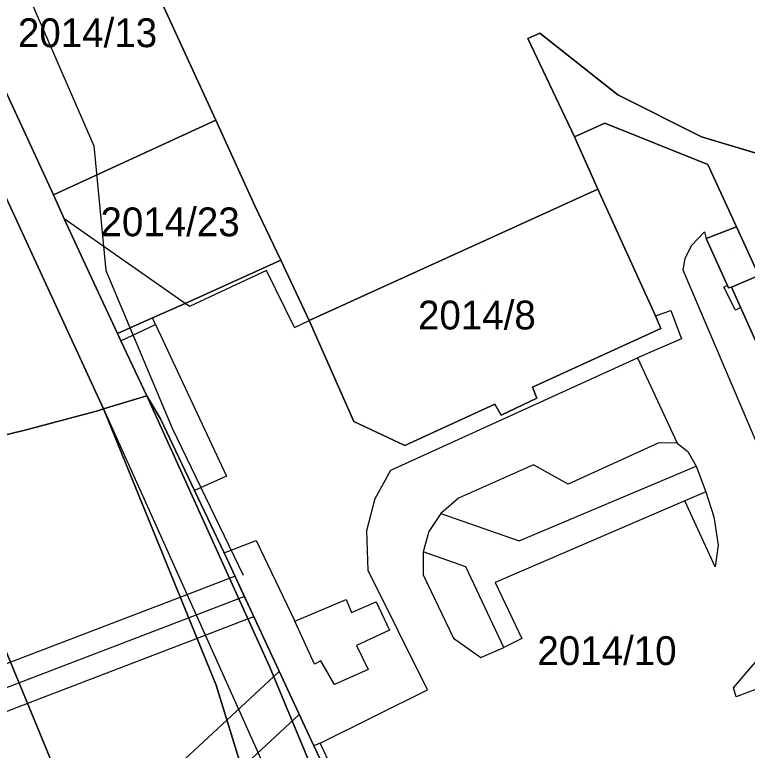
# Model space of a CAD drawing. Extents: x -263423 to -261326, y -1240067 to -1237864.
# Drawn here: x -262303.8 to -262253, y -1239741.9 to -1239690.8 of the extents above; entities that cross this region are included whole.
import ezdxf

# ---------------------------------------------------------------- set-up
doc = ezdxf.new("R2010")
doc.units = 0
for name, color, linetype in [('body_kn', 7, 'Continuous'), ('kladpar_druhypozemkov', 7, 'Continuous'), ('kladpar_hranice', 7, 'Continuous'), ('kladpar_parcelnecisla', 7, 'Continuous'), ('kladpar_plochy', 7, 'Continuous'), ('kladpar_sipky', 7, 'Continuous'), ('tarchy_linie', 7, 'Continuous'), ('zappar_hrandruhpozemk', 7, 'Continuous')]:
    doc.layers.add(name, color=color, linetype=linetype)

msp = doc.modelspace()

# ---------------------------------------------------------------- linework, layer by layer
at = {"layer": 'body_kn'}
for p, q in [((-262267.36, -1239692.08), (-262267.36, -1239692.08)), ((-262268.19, -1239692.46), (-262268.19, -1239692.46)), ((-262261.94, -1239696.38), (-262261.94, -1239696.38)), ((-262289.86, -1239698.13), (-262289.86, -1239698.13)), ((-262262.85, -1239698.34), (-262262.85, -1239698.34)), ((-262264.95, -1239699.28), (-262264.95, -1239699.28)), ((-262256.13, -1239699.29), (-262256.13, -1239699.29)), ((-262298.33, -1239699.92), (-262298.33, -1239699.92)), ((-262255.7, -1239701.2), (-262255.7, -1239701.2)), ((-262263.33, -1239702.91), (-262263.33, -1239702.91)), ((-262263.33, -1239702.91), (-262263.33, -1239702.91)), ((-262301.13, -1239703.31), (-262301.13, -1239703.31)), ((-262287.12, -1239704.12), (-262287.12, -1239704.12)), ((-262300.38, -1239704.97), (-262300.38, -1239704.97)), ((-262253.71, -1239705.53), (-262253.71, -1239705.53)), ((-262253.71, -1239705.53), (-262253.71, -1239705.53)), ((-262255.93, -1239705.89), (-262255.93, -1239705.89)), ((-262255.81, -1239706.34), (-262255.81, -1239706.34)), ((-262256.83, -1239706.84), (-262256.83, -1239706.84)), ((-262285.35, -1239707.86), (-262285.35, -1239707.86)), ((-262285.35, -1239707.86), (-262285.35, -1239707.86)), ((-262257.28, -1239707.73), (-262257.28, -1239707.73)), ((-262297.5, -1239708.57), (-262297.5, -1239708.57)), ((-262286.33, -1239708.57), (-262286.33, -1239708.57)), ((-262257.41, -1239708.55), (-262257.41, -1239708.55)), ((-262298.32, -1239709.43), (-262298.32, -1239709.43)), ((-262254.34, -1239709.58), (-262254.34, -1239709.58)), ((-262254.59, -1239709.73), (-262254.59, -1239709.73)), ((-262254.25, -1239709.78), (-262254.25, -1239709.78)), ((-262254.06, -1239709.72), (-262254.06, -1239709.72)), ((-262292, -1239710.85), (-262292, -1239710.85)), ((-262291.68, -1239711.07), (-262291.68, -1239711.07)), ((-262253.42, -1239711.13), (-262253.42, -1239711.13)), ((-262259.34, -1239711.71), (-262259.34, -1239711.71)), ((-262259.34, -1239711.71), (-262259.34, -1239711.71)), ((-262258.26, -1239711.34), (-262258.26, -1239711.34)), ((-262253.77, -1239711.33), (-262253.77, -1239711.33)), ((-262294.26, -1239711.86), (-262294.26, -1239711.86)), ((-262283.38, -1239712.03), (-262283.38, -1239712.03)), ((-262294.04, -1239712.32), (-262294.04, -1239712.32)), ((-262284.4, -1239712.53), (-262284.4, -1239712.53)), ((-262258.97, -1239712.6), (-262258.97, -1239712.6)), ((-262296.68, -1239712.95), (-262296.68, -1239712.95)), ((-262296.45, -1239713.45), (-262296.45, -1239713.45)), ((-262296.45, -1239713.45), (-262296.45, -1239713.45)), ((-262257.52, -1239713.31), (-262257.52, -1239713.31)), ((-262260.57, -1239714.62), (-262260.57, -1239714.62)), ((-262260.57, -1239714.62), (-262260.57, -1239714.62)), ((-262267.88, -1239716.66), (-262267.88, -1239716.66)), ((-262294.65, -1239717.27), (-262294.65, -1239717.27)), ((-262294.65, -1239717.27), (-262294.65, -1239717.27)), ((-262270.49, -1239717.85), (-262270.49, -1239717.85)), ((-262267.57, -1239717.43), (-262267.57, -1239717.43)), ((-262267.57, -1239717.43), (-262267.57, -1239717.43)), ((-262298.14, -1239718.33), (-262298.14, -1239718.33)), ((-262297.65, -1239718.18), (-262297.65, -1239718.18)), ((-262297.65, -1239718.18), (-262297.65, -1239718.18)), ((-262293.71, -1239718.87), (-262293.71, -1239718.87)), ((-262270.05, -1239718.61), (-262270.05, -1239718.61)), ((-262280.27, -1239719.04), (-262280.27, -1239719.04)), ((-262303.04, -1239719.62), (-262303.04, -1239719.62)), ((-262292.9, -1239719.51), (-262292.9, -1239719.51)), ((-262276.73, -1239720.72), (-262276.73, -1239720.72)), ((-262259.1, -1239720.54), (-262259.1, -1239720.54)), ((-262257.83, -1239720.55), (-262257.83, -1239720.55)), ((-262257.83, -1239720.55), (-262257.83, -1239720.55)), ((-262257.08, -1239721.13), (-262257.08, -1239721.13)), ((-262277.7, -1239722.43), (-262277.7, -1239722.43)), ((-262267.8, -1239722.06), (-262267.8, -1239722.06)), ((-262256.51, -1239722.15), (-262256.51, -1239722.15)), ((-262289.11, -1239722.84), (-262289.11, -1239722.84)), ((-262265.4, -1239723.41), (-262265.4, -1239723.41)), ((-262291.34, -1239723.84), (-262291.34, -1239723.84)), ((-262255.83, -1239723.94), (-262255.83, -1239723.94)), ((-262255.83, -1239723.94), (-262255.83, -1239723.94)), ((-262278.79, -1239724.39), (-262278.79, -1239724.39)), ((-262273.02, -1239724.37), (-262273.02, -1239724.37)), ((-262257.3, -1239724.56), (-262257.3, -1239724.56)), ((-262274.23, -1239725.44), (-262274.23, -1239725.44)), ((-262274.23, -1239725.44), (-262274.23, -1239725.44)), ((-262294.3, -1239725.62), (-262294.3, -1239725.62)), ((-262255.28, -1239725.66), (-262255.28, -1239725.66)), ((-262279.38, -1239726.61), (-262279.38, -1239726.61)), ((-262275.07, -1239726.7), (-262275.07, -1239726.7)), ((-262287.06, -1239727.31), (-262287.06, -1239727.31)), ((-262268.8, -1239727.33), (-262268.8, -1239727.33)), ((-262254.97, -1239727.63), (-262254.97, -1239727.63)), ((-262289.29, -1239728.18), (-262289.29, -1239728.18)), ((-262289.29, -1239728.18), (-262289.29, -1239728.18)), ((-262275.46, -1239728.1), (-262275.46, -1239728.1)), ((-262279.28, -1239729.4), (-262279.28, -1239729.4)), ((-262272.49, -1239729.14), (-262272.49, -1239729.14)), ((-262255.18, -1239729.15), (-262255.18, -1239729.15)), ((-262288.91, -1239729.93), (-262288.91, -1239729.93)), ((-262288.54, -1239729.79), (-262288.54, -1239729.79)), ((-262287.95, -1239729.73), (-262287.95, -1239729.73)), ((-262275.47, -1239729.69), (-262275.47, -1239729.69)), ((-262270.47, -1239730.23), (-262270.47, -1239730.23)), ((-262292.33, -1239731.24), (-262292.33, -1239731.24)), ((-262288.26, -1239731.34), (-262288.26, -1239731.34)), ((-262287.89, -1239731.2), (-262287.89, -1239731.2)), ((-262280.82, -1239731.42), (-262280.82, -1239731.42)), ((-262278.72, -1239731.57), (-262278.72, -1239731.57)), ((-262278.72, -1239731.57), (-262278.72, -1239731.57)), ((-262287.23, -1239732.61), (-262287.23, -1239732.61)), ((-262280.44, -1239732.31), (-262280.44, -1239732.31)), ((-262291.75, -1239732.68), (-262291.75, -1239732.68)), ((-262287.62, -1239732.76), (-262287.62, -1239732.76)), ((-262284.38, -1239732.92), (-262284.38, -1239732.92)), ((-262284.38, -1239732.92), (-262284.38, -1239732.92)), ((-262277.79, -1239733.54), (-262277.79, -1239733.54)), ((-262291.16, -1239734.11), (-262291.16, -1239734.11)), ((-262273.36, -1239734.09), (-262273.36, -1239734.09)), ((-262268.6, -1239734.12), (-262268.6, -1239734.12)), ((-262280.08, -1239734.6), (-262280.08, -1239734.6)), ((-262269.87, -1239734.75), (-262269.87, -1239734.75)), ((-262269.87, -1239734.75), (-262269.87, -1239734.75)), ((-262282.56, -1239735.66), (-262282.56, -1239735.66)), ((-262271.46, -1239735.44), (-262271.46, -1239735.44)), ((-262286.1, -1239736.11), (-262286.1, -1239736.11)), ((-262283.01, -1239735.91), (-262283.01, -1239735.91)), ((-262285.46, -1239736.41), (-262285.46, -1239736.41)), ((-262279.27, -1239736.26), (-262279.27, -1239736.26)), ((-262303.53, -1239737.19), (-262303.53, -1239737.19)), ((-262285.83, -1239736.76), (-262285.83, -1239736.76)), ((-262289.84, -1239737.36), (-262289.84, -1239737.36)), ((-262281.63, -1239737.32), (-262281.63, -1239737.32)), ((-262275.16, -1239737.69), (-262275.16, -1239737.69)), ((-262253.92, -1239737.54), (-262253.92, -1239737.54)), ((-262253.73, -1239738.18), (-262253.73, -1239738.18)), ((-262302.94, -1239738.63), (-262302.94, -1239738.63)), ((-262289.09, -1239739.79), (-262289.09, -1239739.79)), ((-262284.08, -1239739.39), (-262284.08, -1239739.39)), ((-262284.08, -1239739.39), (-262284.08, -1239739.39)), ((-262302.09, -1239740.68), (-262302.09, -1239740.68)), ((-262283.06, -1239741.57), (-262283.06, -1239741.57)), ((-262282.61, -1239741.38), (-262282.61, -1239741.38))]:
    msp.add_line(p, q, dxfattribs=at)
at = {"layer": 'kladpar_druhypozemkov'}
for p, q in [((-262291.13, -1239704.2), (-262291.13, -1239704.2)), ((-262254.1, -1239707.52), (-262254.1, -1239707.52)), ((-262271.34, -1239709.86), (-262271.34, -1239709.86)), ((-262262.27, -1239733.47), (-262262.27, -1239733.47))]:
    msp.add_line(p, q, dxfattribs=at)
at = {"layer": 'kladpar_hranice'}
for points in [[(-262334.34, -1239651.79), (-262322.68, -1239678.75), (-262322.22, -1239678.54), (-262317.05, -1239676.15), (-262297.65, -1239718.18), (-262298.14, -1239718.33), (-262303.04, -1239719.62), (-262312.1, -1239721.85), (-262320.36, -1239703.69), (-262320.85, -1239702.62), (-262321.64, -1239700.86), (-262322.03, -1239699.98), (-262324.31, -1239694.81), (-262326.17, -1239690.28), (-262334.68, -1239671.81), (-262336.11, -1239668.7), (-262344.4, -1239649.94)], [(-262322.3, -1239657.09), (-262320.18, -1239661.62), (-262318.38, -1239665.63), (-262317.57, -1239667.29), (-262308.85, -1239686.61), (-262308.04, -1239688.39), (-262307.6, -1239689.41), (-262306.05, -1239692.73), (-262301.13, -1239703.31), (-262300.38, -1239704.97), (-262298.32, -1239709.43), (-262296.68, -1239712.95), (-262296.45, -1239713.45), (-262294.65, -1239717.27), (-262297.65, -1239718.18), (-262317.05, -1239676.15), (-262322.92, -1239663.44), (-262323.22, -1239661.21), (-262323.01, -1239658.8), (-262322.3, -1239657.09)], [(-262250.25, -1239701.05), (-262256.13, -1239699.29), (-262261.94, -1239696.38), (-262267.36, -1239692.08), (-262268.19, -1239692.46), (-262264.95, -1239699.28), (-262263.33, -1239702.91), (-262283.38, -1239712.03), (-262285.35, -1239707.86), (-262287.12, -1239704.12), (-262289.86, -1239698.13), (-262297.58, -1239681.3), (-262298.74, -1239681.84), (-262302.33, -1239683.5), (-262306.18, -1239685.29), (-262314.91, -1239665.93), (-262309.12, -1239663.08), (-262311.55, -1239657.83)], [(-262297.58, -1239681.3), (-262289.86, -1239698.13), (-262301.13, -1239703.31), (-262306.05, -1239692.73), (-262307.6, -1239689.41), (-262308.04, -1239688.39), (-262305.37, -1239687.14), (-262306.18, -1239685.29), (-262302.33, -1239683.5), (-262298.74, -1239681.84), (-262297.58, -1239681.3)], [(-262249.95, -1239718.84), (-262254.06, -1239709.72), (-262252.15, -1239708.91), (-262253.71, -1239705.53), (-262255.7, -1239701.2), (-262262.85, -1239698.34), (-262264.95, -1239699.28), (-262268.19, -1239692.46), (-262267.36, -1239692.08), (-262261.94, -1239696.38), (-262256.13, -1239699.29), (-262250.25, -1239701.05)], [(-262285.35, -1239707.86), (-262292, -1239710.85), (-262294.26, -1239711.86), (-262296.68, -1239712.95), (-262298.32, -1239709.43), (-262300.38, -1239704.97), (-262301.13, -1239703.31), (-262289.86, -1239698.13), (-262287.12, -1239704.12), (-262285.35, -1239707.86)], [(-262267.57, -1239717.43), (-262267.88, -1239716.66), (-262258.97, -1239712.6), (-262259.34, -1239711.71), (-262263.33, -1239702.91), (-262264.95, -1239699.28), (-262262.85, -1239698.34), (-262255.7, -1239701.2), (-262253.71, -1239705.53), (-262255.81, -1239706.34), (-262254.25, -1239709.78), (-262254.06, -1239709.72), (-262249.95, -1239718.84)], [(-262263.33, -1239702.91), (-262259.34, -1239711.71), (-262258.97, -1239712.6), (-262267.88, -1239716.66), (-262267.57, -1239717.43), (-262270.05, -1239718.61), (-262270.49, -1239717.85), (-262276.73, -1239720.72), (-262280.27, -1239719.04), (-262283.38, -1239712.03), (-262263.33, -1239702.91)], [(-262253.71, -1239705.53), (-262252.15, -1239708.91), (-262254.06, -1239709.72), (-262254.25, -1239709.78), (-262255.81, -1239706.34), (-262253.71, -1239705.53)], [(-262244.61, -1239747.46), (-262258.68, -1239753.96), (-262259.96, -1239754.52), (-262273.77, -1239760.95), (-262277.32, -1239753.62), (-262283.06, -1239741.57), (-262289.29, -1239728.18), (-262291.34, -1239723.84), (-262293.71, -1239718.87), (-262294.65, -1239717.27), (-262296.45, -1239713.45), (-262296.68, -1239712.95), (-262294.26, -1239711.86), (-262292, -1239710.85), (-262285.35, -1239707.86), (-262283.38, -1239712.03), (-262280.27, -1239719.04), (-262276.73, -1239720.72), (-262270.49, -1239717.85), (-262270.05, -1239718.61), (-262267.57, -1239717.43)], [(-262252.63, -1239810.28), (-262254.7, -1239809.8), (-262256.53, -1239809.37), (-262257.12, -1239809.07), (-262260.35, -1239807.41), (-262259.93, -1239805.59), (-262261.69, -1239800.94), (-262264.54, -1239794.82), (-262266.46, -1239790.84), (-262273.5, -1239776.25), (-262283.23, -1239758.76), (-262289.84, -1239737.36), (-262297.65, -1239718.18), (-262294.65, -1239717.27)], [(-262294.65, -1239717.27), (-262293.71, -1239718.87), (-262291.34, -1239723.84), (-262289.29, -1239728.18), (-262283.06, -1239741.57), (-262277.32, -1239753.62), (-262273.77, -1239760.95), (-262258.51, -1239793.47), (-262255.2, -1239800.36), (-262251.32, -1239798.29)], [(-262250.4, -1239807.48), (-262254.11, -1239806.73), (-262256.84, -1239804.64), (-262261.27, -1239794.09), (-262264.69, -1239786.21), (-262269.33, -1239776.9), (-262277.13, -1239757.68), (-262279.99, -1239750.8), (-262286.1, -1239736.11), (-262294.65, -1239717.27)], [(-262294.65, -1239717.27), (-262286.1, -1239736.11), (-262279.99, -1239750.8), (-262277.13, -1239757.68), (-262269.33, -1239776.9), (-262264.69, -1239786.21), (-262261.27, -1239794.09), (-262256.84, -1239804.64), (-262254.11, -1239806.73), (-262250.4, -1239807.48)], [(-262296.15, -1239755.13), (-262302.09, -1239740.68), (-262307.03, -1239728.75), (-262309.77, -1239723.18), (-262310.93, -1239721.76), (-262311.5, -1239722.29), (-262311.78, -1239722.55), (-262312.1, -1239721.85), (-262303.04, -1239719.62), (-262298.14, -1239718.33), (-262297.65, -1239718.18)], [(-262297.65, -1239718.18), (-262289.84, -1239737.36), (-262283.23, -1239758.76), (-262275.7, -1239777.02), (-262270.66, -1239788.92), (-262267.54, -1239795.47), (-262266.56, -1239797.49), (-262262.8, -1239805.2), (-262252.31, -1239831.75)], [(-262311.78, -1239722.55), (-262311.5, -1239722.29), (-262310.93, -1239721.76), (-262309.77, -1239723.18), (-262307.03, -1239728.75), (-262302.09, -1239740.68), (-262296.15, -1239755.13)]]:
    msp.add_lwpolyline(points, dxfattribs=at)
at = {"layer": 'kladpar_plochy'}
for p, q in [((-262268.19, -1239692.46), (-262267.36, -1239692.08)), ((-262267.36, -1239692.08), (-262261.94, -1239696.38)), ((-262264.95, -1239699.28), (-262268.19, -1239692.46)), ((-262261.94, -1239696.38), (-262256.13, -1239699.29)), ((-262262.85, -1239698.34), (-262264.95, -1239699.28)), ((-262255.7, -1239701.2), (-262262.85, -1239698.34)), ((-262256.13, -1239699.29), (-262250.25, -1239701.05)), ((-262253.71, -1239705.53), (-262255.7, -1239701.2)), ((-262252.15, -1239708.91), (-262253.71, -1239705.53)), ((-262254.06, -1239709.72), (-262252.15, -1239708.91)), ((-262249.95, -1239718.84), (-262254.06, -1239709.72))]:
    msp.add_line(p, q, dxfattribs=at)
for points in [[(-262334.34, -1239651.79), (-262322.68, -1239678.75), (-262322.22, -1239678.54), (-262317.05, -1239676.15), (-262297.65, -1239718.18), (-262298.14, -1239718.33), (-262303.04, -1239719.62), (-262312.1, -1239721.85), (-262320.36, -1239703.69), (-262320.85, -1239702.62), (-262321.64, -1239700.86), (-262322.03, -1239699.98), (-262324.31, -1239694.81), (-262326.17, -1239690.28), (-262334.68, -1239671.81), (-262336.11, -1239668.7), (-262344.4, -1239649.94)], [(-262250.25, -1239701.05), (-262256.13, -1239699.29), (-262261.94, -1239696.38), (-262267.36, -1239692.08), (-262268.19, -1239692.46), (-262264.95, -1239699.28), (-262263.33, -1239702.91), (-262283.38, -1239712.03), (-262285.35, -1239707.86), (-262287.12, -1239704.12), (-262289.86, -1239698.13), (-262297.58, -1239681.3), (-262298.74, -1239681.84), (-262302.33, -1239683.5), (-262306.18, -1239685.29), (-262314.91, -1239665.93), (-262309.12, -1239663.08), (-262311.55, -1239657.83)], [(-262277.32, -1239753.62), (-262283.06, -1239741.57), (-262289.29, -1239728.18), (-262291.34, -1239723.84), (-262293.71, -1239718.87), (-262294.65, -1239717.27), (-262296.45, -1239713.45), (-262296.68, -1239712.95), (-262294.26, -1239711.86), (-262292, -1239710.85), (-262285.35, -1239707.86), (-262283.38, -1239712.03), (-262280.27, -1239719.04), (-262276.73, -1239720.72), (-262270.49, -1239717.85), (-262270.05, -1239718.61), (-262267.57, -1239717.43), (-262267.88, -1239716.66), (-262258.97, -1239712.6), (-262259.34, -1239711.71), (-262263.33, -1239702.91), (-262264.95, -1239699.28), (-262262.85, -1239698.34), (-262255.7, -1239701.2), (-262253.71, -1239705.53), (-262255.81, -1239706.34), (-262254.25, -1239709.78), (-262254.06, -1239709.72), (-262249.95, -1239718.84)], [(-262252.63, -1239810.28), (-262254.7, -1239809.8), (-262256.53, -1239809.37), (-262257.12, -1239809.07), (-262260.35, -1239807.41), (-262259.93, -1239805.59), (-262261.69, -1239800.94), (-262264.54, -1239794.82), (-262266.46, -1239790.84), (-262273.5, -1239776.25), (-262283.23, -1239758.76), (-262289.84, -1239737.36), (-262297.65, -1239718.18), (-262294.65, -1239717.27), (-262286.1, -1239736.11), (-262279.99, -1239750.8), (-262277.13, -1239757.68), (-262269.33, -1239776.9), (-262264.69, -1239786.21), (-262261.27, -1239794.09), (-262256.84, -1239804.64), (-262254.11, -1239806.73), (-262250.4, -1239807.48)], [(-262250.4, -1239807.48), (-262254.11, -1239806.73), (-262256.84, -1239804.64), (-262261.27, -1239794.09), (-262264.69, -1239786.21), (-262269.33, -1239776.9), (-262277.13, -1239757.68), (-262279.99, -1239750.8), (-262286.1, -1239736.11), (-262294.65, -1239717.27), (-262293.71, -1239718.87), (-262291.34, -1239723.84), (-262289.29, -1239728.18), (-262283.06, -1239741.57), (-262277.32, -1239753.62), (-262273.77, -1239760.95), (-262258.51, -1239793.47), (-262255.2, -1239800.36), (-262251.32, -1239798.29)], [(-262296.15, -1239755.13), (-262302.09, -1239740.68), (-262307.03, -1239728.75), (-262309.77, -1239723.18), (-262310.93, -1239721.76), (-262311.5, -1239722.29), (-262311.78, -1239722.55), (-262312.1, -1239721.85), (-262303.04, -1239719.62), (-262298.14, -1239718.33), (-262297.65, -1239718.18), (-262289.84, -1239737.36), (-262283.23, -1239758.76)], [(-262304.46, -1239745.02), (-262305.35, -1239738.53), (-262306.44, -1239735.47), (-262307.77, -1239731.72), (-262311.78, -1239722.55), (-262311.5, -1239722.29), (-262310.93, -1239721.76), (-262309.77, -1239723.18), (-262307.03, -1239728.75), (-262302.09, -1239740.68), (-262296.15, -1239755.13)]]:
    msp.add_lwpolyline(points, dxfattribs=at)
for points in [[(-262322.3, -1239657.09), (-262320.18, -1239661.62), (-262318.38, -1239665.63), (-262317.57, -1239667.29), (-262308.85, -1239686.61), (-262308.04, -1239688.39), (-262307.6, -1239689.41), (-262306.05, -1239692.73), (-262301.13, -1239703.31), (-262300.38, -1239704.97), (-262298.32, -1239709.43), (-262296.68, -1239712.95), (-262296.45, -1239713.45), (-262294.65, -1239717.27), (-262297.65, -1239718.18), (-262317.05, -1239676.15), (-262322.92, -1239663.44), (-262323.22, -1239661.21), (-262323.01, -1239658.8)], [(-262297.58, -1239681.3), (-262289.86, -1239698.13), (-262301.13, -1239703.31), (-262306.05, -1239692.73), (-262307.6, -1239689.41), (-262308.04, -1239688.39), (-262305.37, -1239687.14), (-262306.18, -1239685.29), (-262302.33, -1239683.5), (-262298.74, -1239681.84)], [(-262285.35, -1239707.86), (-262292, -1239710.85), (-262294.26, -1239711.86), (-262296.68, -1239712.95), (-262298.32, -1239709.43), (-262300.38, -1239704.97), (-262301.13, -1239703.31), (-262289.86, -1239698.13), (-262287.12, -1239704.12)], [(-262263.33, -1239702.91), (-262259.34, -1239711.71), (-262258.97, -1239712.6), (-262267.88, -1239716.66), (-262267.57, -1239717.43), (-262270.05, -1239718.61), (-262270.49, -1239717.85), (-262276.73, -1239720.72), (-262280.27, -1239719.04), (-262283.38, -1239712.03)], [(-262253.71, -1239705.53), (-262252.15, -1239708.91), (-262254.06, -1239709.72), (-262254.25, -1239709.78), (-262255.81, -1239706.34)]]:
    msp.add_lwpolyline(points, close=True, dxfattribs=at)
at = {"layer": 'kladpar_sipky'}
msp.add_line((-262253.05, -1239708.3), (-262253.05, -1239708.3), dxfattribs=at)
at = {"layer": 'tarchy_linie'}
for points in [[(-262314.26, -1239646.65), (-262313.49, -1239651.26), (-262314.82, -1239657.08), (-262313.57, -1239665.08), (-262305.2, -1239684.14), (-262298.33, -1239699.92), (-262297.5, -1239708.57), (-262292.9, -1239719.51), (-262287.95, -1239729.73)], [(-262253.42, -1239711.13), (-262253.77, -1239711.33), (-262254.59, -1239709.73), (-262254.34, -1239709.58)], [(-262314.84, -1239741.93), (-262323.33, -1239724.62), (-262321.7, -1239724.22), (-262318.68, -1239723.47), (-262318.34, -1239723.39), (-262316.95, -1239723.05), (-262309.62, -1239737.87), (-262306.07, -1239736.51), (-262304.13, -1239735.76), (-262292.33, -1239731.24), (-262288.91, -1239729.93), (-262288.54, -1239729.79), (-262287.89, -1239731.2), (-262287.23, -1239732.61), (-262287.62, -1239732.76), (-262291.16, -1239734.11), (-262302.94, -1239738.63), (-262305.22, -1239739.5), (-262308.24, -1239740.66), (-262304.53, -1239748.14)], [(-262313.46, -1239741), (-262311.27, -1239740.26), (-262305.55, -1239737.97), (-262303.53, -1239737.19), (-262291.75, -1239732.68), (-262288.26, -1239731.34), (-262287.89, -1239731.2)], [(-262298.76, -1239748.78), (-262289.09, -1239739.79), (-262285.83, -1239736.76), (-262285.46, -1239736.41), (-262284.08, -1239739.39), (-262283.06, -1239741.57), (-262282.68, -1239742.36)], [(-262284.08, -1239739.39), (-262297.5, -1239751.87), (-262302.38, -1239756.4), (-262303.67, -1239757.48), (-262310.81, -1239763.43), (-262370.15, -1239812.95), (-262375.07, -1239817.05), (-262377.64, -1239819.2), (-262385.19, -1239825.54)]]:
    msp.add_lwpolyline(points, dxfattribs=at)
at = {"layer": 'zappar_hrandruhpozemk'}
for p, q in [((-262286.33, -1239708.57), (-262291.68, -1239711.07)), ((-262284.4, -1239712.53), (-262286.33, -1239708.57)), ((-262250.08, -1239725.76), (-262257.41, -1239708.55)), ((-262294.04, -1239712.32), (-262294.26, -1239711.86)), ((-262284.4, -1239712.53), (-262283.38, -1239712.03)), ((-262296.45, -1239713.45), (-262294.04, -1239712.32)), ((-262294.04, -1239712.32), (-262289.11, -1239722.84)), ((-262277.7, -1239722.43), (-262260.57, -1239714.62)), ((-262267.8, -1239722.06), (-262273.02, -1239724.37)), ((-262268.8, -1239727.33), (-262256.51, -1239722.15)), ((-262289.11, -1239722.84), (-262291.34, -1239723.84)), ((-262255.83, -1239723.94), (-262257.3, -1239724.56)), ((-262274.23, -1239725.44), (-262268.8, -1239727.33)), ((-262272.49, -1239729.14), (-262275.46, -1239728.1)), ((-262269.87, -1239734.75), (-262272.49, -1239729.14)), ((-262284.38, -1239732.92), (-262280.82, -1239731.42)), ((-262282.61, -1239741.38), (-262275.16, -1239737.69)), ((-262282.61, -1239741.38), (-262283.06, -1239741.57)), ((-262277.69, -1239751.84), (-262282.61, -1239741.38))]:
    msp.add_line(p, q, dxfattribs=at)
for points in [[(-262291.68, -1239711.07), (-262292, -1239710.85), (-262300.38, -1239704.97)], [(-262257.41, -1239708.55), (-262257.28, -1239707.73), (-262256.83, -1239706.84), (-262255.93, -1239705.89), (-262255.81, -1239706.34)], [(-262259.34, -1239711.71), (-262258.26, -1239711.34), (-262257.52, -1239713.31), (-262260.57, -1239714.62)], [(-262260.57, -1239714.62), (-262257.83, -1239720.55), (-262257.08, -1239721.13), (-262256.51, -1239722.15), (-262255.83, -1239723.94), (-262255.28, -1239725.66), (-262254.97, -1239727.63), (-262255.18, -1239729.15)], [(-262297.65, -1239718.18), (-262294.3, -1239725.62), (-262285.84, -1239744.49), (-262280.91, -1239755.67), (-262280.63, -1239756.64)], [(-262257.83, -1239720.55), (-262259.1, -1239720.54), (-262265.4, -1239723.41), (-262267.8, -1239722.06)], [(-262275.16, -1239737.69), (-262279.28, -1239729.4), (-262279.38, -1239726.61), (-262278.79, -1239724.39), (-262277.7, -1239722.43)], [(-262273.02, -1239724.37), (-262274.23, -1239725.44), (-262275.07, -1239726.7), (-262275.46, -1239728.1), (-262275.47, -1239729.69), (-262273.36, -1239734.09), (-262271.46, -1239735.44), (-262269.87, -1239734.75)], [(-262255.18, -1239729.15), (-262257.3, -1239724.56), (-262270.47, -1239730.23)], [(-262289.29, -1239728.18), (-262287.06, -1239727.31), (-262284.38, -1239732.92)], [(-262270.47, -1239730.23), (-262268.6, -1239734.12), (-262269.87, -1239734.75)], [(-262278.72, -1239731.57), (-262277.79, -1239733.54), (-262280.08, -1239734.6), (-262279.27, -1239736.26), (-262281.63, -1239737.32), (-262282.56, -1239735.66), (-262283.01, -1239735.91), (-262284.38, -1239732.92)], [(-262280.82, -1239731.42), (-262280.44, -1239732.31), (-262278.72, -1239731.57)], [(-262249.34, -1239736.5), (-262253.73, -1239738.18), (-262253.92, -1239737.54), (-262251.87, -1239735.15)]]:
    msp.add_lwpolyline(points, dxfattribs=at)

# ---------------------------------------------------------------- texts
at = {"layer": 'kladpar_parcelnecisla'}
for s, p in [('2014/13', (-262303.602, -1239693.06)), ('2014/23', (-262297.869, -1239706.19)), ('2014/8', (-262275.822, -1239712.66)), ('2014/10', (-262267.532, -1239735.96))]:
    msp.add_text(s, height=2, dxfattribs=at).set_placement(p)

doc.saveas('drawing.dxf')
